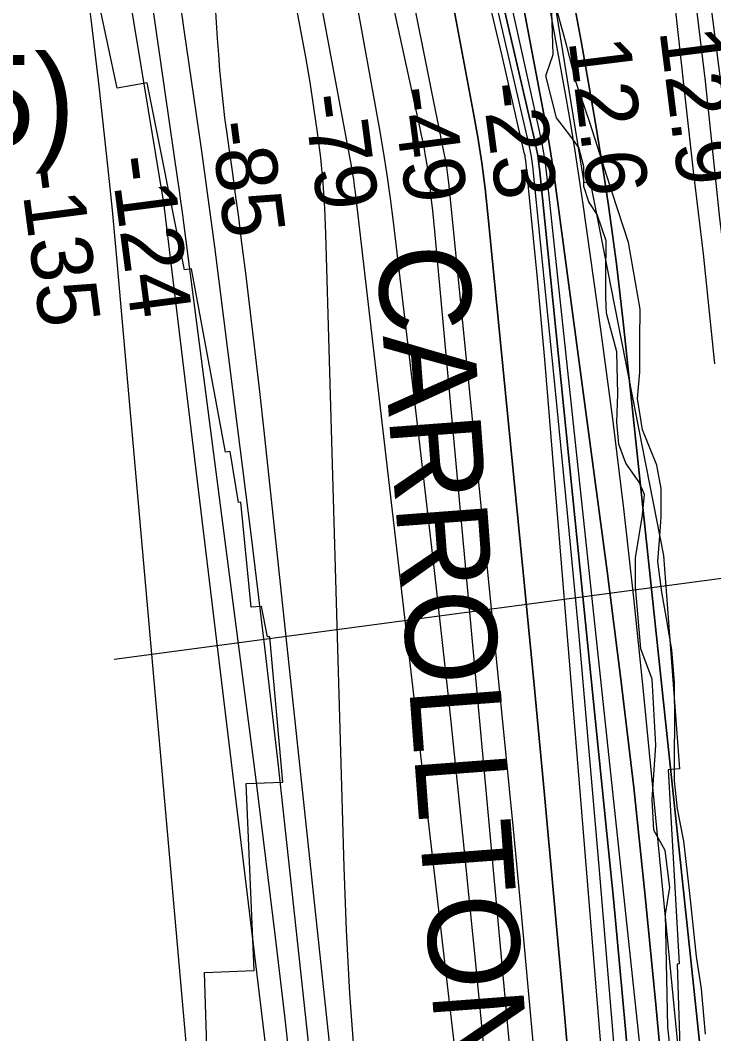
# Model space of a CAD drawing. Extents: x 3651524 to 3689615, y 505651 to 531377.
# Drawn here: x 3659251 to 3660009, y 527122 to 528232 of the extents above; entities that cross this region are included whole.
import ezdxf

# ---------------------------------------------------------------- set-up
doc = ezdxf.new("R2010")
doc.units = 0
for name, color, linetype in [('V-CHAN-NAID', 7, 'Continuous'), ('V-LEVE-TOET', 7, 'Continuous'), ('V-RIVR-EDGE', 7, 'Continuous'), ('V-RIVR-RANG', 7, 'Continuous'), ('V-RRAP-RVMT', 7, 'Continuous'), ('V-RRAP-RVMT-IDEN', 7, 'Continuous'), ('V-SITE-VEGE', 7, 'Continuous'), ('V-SURV-LINE', 7, 'Continuous'), ('V-TOPO-DPTH', 7, 'Continuous'), ('V-TOPO-MAJR', 7, 'Continuous'), ('V-TOPO-MINR', 7, 'Continuous'), ('V-TOPO-WATR', 7, 'Continuous')]:
    doc.layers.add(name, color=color, linetype=linetype)

msp = doc.modelspace()

# ---------------------------------------------------------------- linework, layer by layer
at = {"layer": 'V-LEVE-TOET'}
msp.add_lwpolyline([(3659861.664, 529290.471), (3659872.829, 529196.06), (3659885.928, 529112.727), (3659889.741, 529087.905), (3659894.792, 529021.187), (3659896.158, 528989.318), (3659903.375, 528953.837), (3659913.852, 528849.892), (3659928.211, 528726.435), (3659940.509, 528626.595), (3659953.721, 528552.107), (3659965.587, 528464.659), (3659978.235, 528345.943), (3660000.124, 528165.172), (3660015.914, 528015.152), (3660037.273, 527839.108), (3660058.169, 527673.099), (3660074.545, 527569.079), (3660079.366, 527530.679), (3660090.306, 527463.298), (3660104.83, 527352.813), (3660121.39, 527216.94)], dxfattribs=at)
at = {"layer": 'V-RIVR-EDGE'}
msp.add_lwpolyline([(3659970.157, 527029.119), (3659959.375, 527129.02), (3659956.617, 527252.798), (3659961.592, 527282.196), (3659956.177, 527322.65), (3659943.977, 527344.738), (3659942.222, 527378.442), (3659946.046, 527437.868), (3659941.935, 527510.18), (3659929.763, 527543.297), (3659923.804, 527611.324), (3659923.882, 527643.186), (3659931.35, 527689.735), (3659933.857, 527712.399), (3659927.763, 527725.894), (3659913.109, 527746.763), (3659905.808, 527767.614), (3659903.416, 527791.516), (3659904.718, 527822.15), (3659903.607, 527868.72), (3659892.07, 527911.026), (3659891.5, 527928.184), (3659891.56, 527952.693), (3659891.653, 527990.069), (3659881.92, 528018.891), (3659872.764, 528033.007), (3659867.291, 528049.564), (3659867.345, 528071.622), (3659861.882, 528092.468), (3659850.89, 528107.201), (3659837.454, 528125.003), (3659825.926, 528170.986), (3659833.949, 528194.25), (3659832.226, 528240.821)], dxfattribs=at)
at = {"layer": 'V-RIVR-RANG'}
msp.add_line((3660106.735, 527632.375), (3659353.439, 527531.651), dxfattribs=at)
at = {"layer": 'V-RRAP-RVMT'}
for p, q in [((3659356.763, 528157.228), (3659316.964, 528343.875)), ((3659834.173, 528258.652), (3659867.282, 528054.03)), ((3659389.385, 528163.312), (3659356.763, 528157.228)), ((3659430.415, 527958.302), (3659389.385, 528163.312)), ((3659867.282, 528054.03), (3659874.389, 528054.976)), ((3659874.389, 528054.976), (3659954.447, 527645.657)), ((3659438.084, 527959.477), (3659430.415, 527958.302)), ((3659475.217, 527758.727), (3659438.084, 527959.477)), ((3659480.376, 527759.357), (3659475.217, 527758.727)), ((3659489.374, 527703.78), (3659480.376, 527759.357)), ((3659492.117, 527703.996), (3659489.374, 527703.78)), ((3659503.116, 527589.108), (3659492.117, 527703.996)), ((3659954.447, 527645.657), (3659972.071, 527412.136)), ((3659514.571, 527589.877), (3659503.116, 527589.108)), ((3659521.152, 527556.431), (3659514.571, 527589.877)), ((3659523.812, 527556.638), (3659521.152, 527556.431)), ((3659537.913, 527397.56), (3659523.812, 527556.638)), ((3659972.071, 527412.136), (3659959.47, 527410.84)), ((3659959.47, 527410.84), (3659971.712, 527198.408)), ((3659497.668, 527396.082), (3659537.913, 527397.56)), ((3659506.566, 527191.319), (3659497.668, 527396.082)), ((3659452.083, 527188.95), (3659506.566, 527191.319)), ((3659466.39, 526776.029), (3659452.083, 527188.95)), ((3659971.712, 527198.408), (3659969.558, 527198.172)), ((3659969.558, 527198.172), (3659982.078, 526781.623))]:
    msp.add_line(p, q, dxfattribs=at)
at = {"layer": 'V-SITE-VEGE'}
for points in [[(3660000.466, 527121.354), (3659998.672, 527141.879), (3659995.953, 527171.048), (3659990.65, 527206.735), (3659983.206, 527275.437), (3659976.656, 527332.695), (3659969.828, 527368.125), (3659966.58, 527398.831), (3659966.457, 527430.018), (3659966.84, 527460.16), (3659966.388, 527506.425), (3659963.723, 527542.322), (3659957.923, 527576.7), (3659952.57, 527605.353), (3659948.322, 527639.193), (3659950.172, 527662.038), (3659952.054, 527687.482), (3659951.937, 527719.189), (3659947.063, 527744.72), (3659931.441, 527783.38), (3659926.161, 527817.752), (3659928.602, 527846.307), (3659928.538, 527882.171), (3659928.96, 527915.431), (3659916.371, 527988.356), (3659898.355, 528043.163), (3659873.861, 528119.875), (3659858.827, 528163.724), (3659848.433, 528204.92), (3659825.571, 528287.333)], [(3659966.967, 528248.114), (3659976.744, 528158.592), (3659987.011, 528066.463), (3659997.814, 527975.888), (3660010.321, 527855.664)]]:
    msp.add_lwpolyline(points, dxfattribs=at)
at = {"layer": 'V-SURV-LINE'}
msp.add_lwpolyline([(3660076.461, 527701.942), (3659873.471, 529290.598)], dxfattribs=at)
at = {"layer": 'V-TOPO-DPTH'}
for points in [[(3659443.352, 529285.969), (3659463.044, 529286.181), (3659468.366, 529270.782), (3659472.627, 529257.999), (3659476.698, 529245.158), (3659480.483, 529232.23), (3659484.079, 529219.244), (3659631.629, 528662.471), (3659656.182, 528565.535), (3659679.308, 528468.277), (3659700.295, 528370.534), (3659719.854, 528272.469), (3659746.327, 528131.706), (3659751.209, 528103.727), (3659755.599, 528075.677), (3659759.249, 528047.521), (3659762.407, 528019.295), (3659801.041, 527627.461), (3659812.665, 527507.531), (3659824.025, 527387.578), (3659834.989, 527267.587), (3659845.688, 527147.571), (3659860.126, 526982.527)], [(3659814.759, 527081.08), (3659806.816, 527169.393), (3659798.662, 527257.686), (3659790.189, 527345.95), (3659781.504, 527434.193), (3659719.416, 528053.559), (3659718.423, 528062.179), (3659717.262, 528070.774), (3659715.849, 528079.33), (3659714.267, 528087.862), (3659580.327, 528755.255), (3659563.195, 528836.526), (3659545.016, 528917.551), (3659525.268, 528998.209), (3659504.473, 529078.62), (3659463.89, 529229.496), (3659462.529, 529234.262), (3659461.07, 529238.996), (3659459.466, 529243.683), (3659457.765, 529248.339), (3659443.352, 529285.969)], [(3659814.759, 527081.08), (3659806.816, 527169.393), (3659798.662, 527257.686), (3659790.189, 527345.95), (3659781.504, 527434.193), (3659719.416, 528053.559), (3659718.423, 528062.179), (3659717.262, 528070.774), (3659715.849, 528079.33), (3659714.267, 528087.862), (3659580.327, 528755.255), (3659563.195, 528836.526), (3659545.016, 528917.551), (3659525.268, 528998.209), (3659504.473, 529078.62), (3659463.89, 529229.496), (3659462.529, 529234.262), (3659461.07, 529238.996), (3659459.466, 529243.683), (3659457.765, 529248.339), (3659443.352, 529285.969)], [(3659495.377, 529286.529), (3659463.044, 529286.181), (3659468.366, 529270.782), (3659472.627, 529257.999), (3659476.698, 529245.158), (3659480.483, 529232.23), (3659484.079, 529219.244), (3659631.629, 528662.471), (3659656.182, 528565.535), (3659679.308, 528468.277), (3659700.295, 528370.534), (3659719.854, 528272.469), (3659746.327, 528131.706), (3659751.209, 528103.727), (3659755.599, 528075.677), (3659759.249, 528047.521), (3659762.407, 528019.295), (3659801.041, 527627.461), (3659812.665, 527507.531), (3659824.025, 527387.578), (3659834.989, 527267.587), (3659845.688, 527147.571), (3659860.126, 526982.527)], [(3659495.377, 529286.529), (3659530.919, 529286.911), (3659531.085, 529286.418), (3659533.95, 529277.578), (3659536.693, 529268.703), (3659539.252, 529259.772), (3659541.689, 529250.806), (3659561.637, 529174.279), (3659573.765, 529126.974), (3659585.637, 529079.607), (3659597.125, 529032.145), (3659608.359, 528984.62), (3659813.419, 528101.137), (3659815.282, 528092.352), (3659816.92, 528083.53), (3659818.22, 528074.651), (3659819.295, 528065.735), (3659892.641, 527341.206), (3659899.676, 527269.89), (3659906.468, 527198.551), (3659912.895, 527127.178), (3659919.079, 527055.783)], [(3659899.081, 526949.96), (3659828.418, 527815.711), (3659824.672, 527860.101), (3659820.764, 527904.477), (3659816.613, 527948.83), (3659812.3, 527993.169), (3659803.81, 528078.032), (3659803.31, 528081.804), (3659802.965, 528083.675), (3659802.572, 528085.537), (3659777.795, 528192.69), (3659764.764, 528248.071), (3659751.447, 528303.381), (3659737.702, 528358.587), (3659723.672, 528413.724), (3659520.17, 529200.708), (3659512.661, 529228.527), (3659504.761, 529256.229), (3659496.275, 529283.758), (3659495.377, 529286.529)], [(3659899.081, 526949.96), (3659828.418, 527815.711), (3659824.672, 527860.101), (3659820.764, 527904.477), (3659816.613, 527948.83), (3659812.3, 527993.169), (3659803.81, 528078.032), (3659803.31, 528081.804), (3659802.965, 528083.675), (3659802.572, 528085.537), (3659777.795, 528192.69), (3659764.764, 528248.071), (3659751.447, 528303.381), (3659737.702, 528358.587), (3659723.672, 528413.724), (3659520.17, 529200.708), (3659512.661, 529228.527), (3659504.761, 529256.229), (3659496.275, 529283.758), (3659495.377, 529286.529)], [(3659530.919, 529286.911), (3659588.328, 529287.529), (3659588.61, 529286.534), (3659594.322, 529263.798), (3659599.588, 529240.943), (3659651.454, 528999.638), (3659681.783, 528855.933), (3659711.397, 528712.083), (3659739.94, 528568.018), (3659767.769, 528423.808), (3659825.743, 528117.258), (3659828.621, 528101.333), (3659831.325, 528085.381), (3659833.77, 528069.387), (3659836.042, 528053.365), (3659892.751, 527628.584), (3659907.825, 527510.119), (3659921.925, 527391.544), (3659934.565, 527272.805), (3659946.231, 527153.956), (3659965.678, 526942.448)], [(3659919.079, 527055.783), (3659912.895, 527127.178), (3659906.468, 527198.551), (3659899.676, 527269.89), (3659892.641, 527341.206), (3659819.295, 528065.735), (3659818.22, 528074.651), (3659816.92, 528083.53), (3659815.282, 528092.352), (3659813.419, 528101.137), (3659608.359, 528984.62), (3659597.125, 529032.145), (3659585.637, 529079.607), (3659573.765, 529126.974), (3659561.637, 529174.279), (3659541.689, 529250.806), (3659539.252, 529259.772), (3659536.693, 529268.703), (3659533.95, 529277.578), (3659531.085, 529286.418), (3659530.919, 529286.911)], [(3659965.678, 526942.448), (3659946.231, 527153.956), (3659934.565, 527272.805), (3659921.925, 527391.544), (3659907.825, 527510.119), (3659892.751, 527628.584), (3659836.042, 528053.365), (3659833.77, 528069.387), (3659831.325, 528085.381), (3659828.621, 528101.333), (3659825.743, 528117.258), (3659767.769, 528423.808), (3659739.94, 528568.018), (3659711.397, 528712.083), (3659681.783, 528855.933), (3659651.454, 528999.638), (3659599.588, 529240.943), (3659594.322, 529263.798), (3659588.61, 529286.534), (3659588.328, 529287.529)], [(3659590.596, 529278.626), (3659808.135, 528538.677), (3659816.946, 528474.04), (3659827.473, 528409.603), (3659853.684, 528267.012), (3659859.005, 528237.906), (3659864.286, 528208.794), (3659869.508, 528179.67), (3659874.691, 528150.539), (3659879.712, 528121.382), (3659884.556, 528092.196), (3659889.136, 528062.968), (3659893.539, 528033.711), (3659894.259, 528028.777), (3659898.702, 527997.009), (3659902.896, 527965.208), (3659906.715, 527933.361), (3659910.286, 527901.482), (3660006.683, 526992.507)]]:
    msp.add_lwpolyline(points, dxfattribs=at)
at = {"layer": 'V-TOPO-MAJR'}
for points in [[(3659801.753, 526939.211), (3659704.146, 528000.933), (3659703.077, 528012.154), (3659701.96, 528023.371), (3659700.769, 528034.58), (3659699.53, 528045.784), (3659698.711, 528052.974), (3659697.769, 528060.568), (3659696.725, 528068.147), (3659695.53, 528075.703), (3659694.234, 528083.245), (3659692.823, 528090.767), (3659691.361, 528098.279), (3659689.822, 528105.776), (3659688.231, 528113.262), (3659447.567, 529217.67)], [(3659584.935, 526937.439), (3659546.478, 527294.497), (3659532.753, 527418.463), (3659518.537, 527542.371), (3659503.585, 527666.192), (3659488.141, 527789.956), (3659463.372, 527983.767), (3659459.88, 528010.573), (3659456.302, 528037.367), (3659452.594, 528064.144), (3659448.801, 528090.908), (3659430.015, 528221.167), (3659422.42, 528276.883)]]:
    msp.add_lwpolyline(points, dxfattribs=at)
at = {"layer": 'V-TOPO-MINR'}
for points in [[(3659814.759, 527081.08), (3659806.816, 527169.393), (3659798.662, 527257.686), (3659790.189, 527345.95), (3659781.504, 527434.193), (3659719.416, 528053.559), (3659718.423, 528062.179), (3659717.262, 528070.774), (3659715.849, 528079.33), (3659714.267, 528087.862), (3659580.327, 528755.255), (3659563.195, 528836.526), (3659545.016, 528917.551), (3659525.268, 528998.209), (3659504.473, 529078.62), (3659463.89, 529229.496), (3659462.529, 529234.262), (3659461.07, 529238.996), (3659459.466, 529243.683), (3659457.765, 529248.339), (3659443.352, 529285.969)], [(3659860.126, 526982.527), (3659845.688, 527147.571), (3659834.989, 527267.587), (3659824.025, 527387.578), (3659812.665, 527507.531), (3659801.041, 527627.461), (3659762.407, 528019.295), (3659759.249, 528047.521), (3659755.599, 528075.677), (3659751.209, 528103.727), (3659746.327, 528131.706), (3659719.854, 528272.469), (3659700.295, 528370.534), (3659679.308, 528468.277), (3659656.182, 528565.535), (3659631.629, 528662.471), (3659484.079, 529219.244), (3659480.483, 529232.23), (3659476.698, 529245.158), (3659472.627, 529257.999), (3659468.366, 529270.782), (3659463.044, 529286.181)], [(3659899.081, 526949.96), (3659828.418, 527815.711), (3659824.672, 527860.101), (3659820.764, 527904.477), (3659816.613, 527948.83), (3659812.3, 527993.169), (3659803.81, 528078.032), (3659803.31, 528081.804), (3659802.965, 528083.675), (3659802.572, 528085.537), (3659777.795, 528192.69), (3659764.764, 528248.071), (3659751.447, 528303.381), (3659737.702, 528358.587), (3659723.672, 528413.724), (3659520.17, 529200.708), (3659512.661, 529228.527), (3659504.761, 529256.229), (3659496.275, 529283.758), (3659495.377, 529286.529)], [(3659914.618, 526936.782), (3659884.446, 527301.201), (3659873.304, 527431.564), (3659861.702, 527561.885), (3659849.409, 527692.142), (3659836.656, 527822.357), (3659811.548, 528071.883), (3659810.9, 528077.286), (3659810.115, 528082.667), (3659809.125, 528088.014), (3659807.998, 528093.338), (3659732.803, 528417.903), (3659699.486, 528559.168), (3659665.424, 528700.249), (3659630.247, 528841.056), (3659594.326, 528981.681), (3659534.955, 529210.325), (3659527.89, 529236.41), (3659520.464, 529262.387), (3659512.954, 529286.718)], [(3659919.079, 527055.783), (3659912.895, 527127.178), (3659906.468, 527198.551), (3659899.676, 527269.89), (3659892.641, 527341.206), (3659819.295, 528065.735), (3659818.22, 528074.651), (3659816.92, 528083.53), (3659815.282, 528092.352), (3659813.419, 528101.137), (3659608.359, 528984.62), (3659597.125, 529032.145), (3659585.637, 529079.607), (3659573.765, 529126.974), (3659561.637, 529174.279), (3659541.689, 529250.806), (3659539.252, 529259.772), (3659536.693, 529268.703), (3659533.95, 529277.578), (3659531.085, 529286.418), (3659530.919, 529286.911)], [(3659931.845, 527079.374), (3659827.172, 528059.601), (3659825.635, 528072.028), (3659823.823, 528084.411), (3659821.6, 528096.726), (3659819.102, 528108.996), (3659633.288, 528949.785), (3659621.138, 529004.297), (3659608.859, 529058.779), (3659596.385, 529113.217), (3659583.78, 529167.626), (3659561.537, 529262.865), (3659559.87, 529269.608), (3659558.086, 529276.317), (3659556.129, 529282.978), (3659554.819, 529287.168)], [(3659984.444, 526965.12), (3659932.364, 527500.906), (3659922.182, 527599.153), (3659911.169, 527697.302), (3659898.908, 527795.302), (3659885.814, 527893.204), (3659866.601, 528030.224), (3659862.318, 528059.514), (3659857.806, 528088.768), (3659852.949, 528117.966), (3659847.863, 528147.127), (3659826.709, 528264.326), (3659810.618, 528352.011), (3659794.188, 528439.631), (3659777.247, 528527.153), (3659759.967, 528614.611), (3659629.904, 529262.924), (3659626.116, 529280.324), (3659624.289, 529287.916)], [(3659539.041, 526944.867), (3659408.524, 528026.142), (3659408.204, 528028.656), (3659407.862, 528031.166), (3659407.487, 528033.671), (3659407.09, 528036.173), (3659326.336, 528524.325), (3659309.199, 528629.181), (3659292.333, 528734.081), (3659275.875, 528839.045), (3659259.688, 528944.052), (3659236.48, 529096.564), (3659231.757, 529125.281), (3659226.575, 529153.91), (3659220.708, 529182.406), (3659214.382, 529210.813), (3659212.549, 529218.605), (3659206.313, 529242.901), (3659199.435, 529267.001), (3659194.071, 529283.285)], [(3659733.11, 527046.552), (3659617.455, 528043.265), (3659616.539, 528050.515), (3659615.523, 528057.749), (3659614.358, 528064.961), (3659613.095, 528072.158), (3659511.727, 528616.631), (3659492.272, 528715.855), (3659471.56, 528814.804), (3659448.963, 528913.34), (3659425.11, 529011.6), (3659380.069, 529189.705), (3659377.686, 529198.674), (3659375.159, 529207.6), (3659372.419, 529216.463), (3659369.535, 529225.284), (3659349.227, 529284.956)], [(3659771.753, 526964.057), (3659749.402, 527195.098), (3659734.927, 527339.845), (3659719.83, 527484.525), (3659703.797, 527629.104), (3659687.141, 527773.616), (3659659.022, 528010.855), (3659655.729, 528036.663), (3659652.129, 528062.426), (3659648.07, 528088.12), (3659643.704, 528113.769), (3659616.822, 528263.603), (3659598.044, 528363.982), (3659578.276, 528464.158), (3659557.025, 528564.03), (3659534.786, 528663.7), (3659418.166, 529168.692), (3659412.066, 529193.743), (3659405.572, 529218.685), (3659398.486, 529243.466), (3659391.006, 529268.139), (3659385.565, 529285.347)], [(3660006.683, 526992.507), (3659910.286, 527901.482), (3659906.715, 527933.361), (3659902.896, 527965.208), (3659898.702, 527997.009), (3659894.259, 528028.777), (3659893.539, 528033.711), (3659889.136, 528062.968), (3659884.556, 528092.196), (3659879.712, 528121.382), (3659874.691, 528150.539), (3659869.508, 528179.67), (3659864.286, 528208.794), (3659859.005, 528237.906), (3659853.684, 528267.012), (3659827.473, 528409.603), (3659816.946, 528474.04), (3659808.135, 528538.677)], [(3659616.368, 527097.134), (3659611.376, 527166.137), (3659607.77, 527235.227), (3659605.088, 527304.374), (3659585.158, 527998.02), (3659583.912, 528025.805), (3659582.074, 528053.54), (3659579.345, 528081.202), (3659576.024, 528108.815), (3659572.044, 528136.357), (3659567.783, 528163.853), (3659563.099, 528191.28), (3659558.133, 528218.661), (3659527.951, 528378.065)], [(3659549.623, 527055.362), (3659539.987, 527141.554), (3659529.997, 527227.704), (3659519.477, 527313.791), (3659508.604, 527399.836), (3659429.608, 528009.908), (3659428.051, 528021.73), (3659426.46, 528033.547), (3659424.818, 528045.357), (3659423.141, 528057.163), (3659385.561, 528317.735)], [(3659433.088, 527099.853), (3659429.115, 527145.33), (3659356.082, 527975.656), (3659353.877, 527999.816), (3659351.566, 528023.966), (3659349.097, 528048.1), (3659346.523, 528072.224), (3659336.924, 528159.456), (3659328.989, 528227.123), (3659320.411, 528294.704)], [(3659609.744, 526917.552), (3659517.475, 527782.168), (3659512.737, 527825.395), (3659507.834, 527868.603), (3659502.684, 527911.782), (3659497.37, 527954.943), (3659492.871, 527990.636), (3659489.615, 528015.926), (3659486.268, 528041.204), (3659482.786, 528066.463), (3659479.214, 528091.711), (3659476.92, 528107.618), (3659474.593, 528124.921), (3659472.486, 528142.249), (3659470.711, 528159.614), (3659469.157, 528177.004), (3659467.829, 528194.416), (3659466.583, 528211.834), (3659465.46, 528229.26), (3659464.417, 528246.692)]]:
    msp.add_lwpolyline(points, dxfattribs=at)
at = {"layer": 'V-TOPO-WATR'}
msp.add_lwpolyline([(3659965.678, 526942.448), (3659946.231, 527153.956), (3659934.565, 527272.805), (3659921.925, 527391.544), (3659907.825, 527510.119), (3659892.751, 527628.584), (3659836.042, 528053.365), (3659833.77, 528069.387), (3659831.325, 528085.381), (3659828.621, 528101.333), (3659825.743, 528117.258), (3659767.769, 528423.808), (3659739.94, 528568.018), (3659711.397, 528712.083), (3659681.783, 528855.933), (3659651.454, 528999.638), (3659599.588, 529240.943), (3659594.322, 529263.798), (3659588.61, 529286.534), (3659588.328, 529287.529)], dxfattribs=at)

# ---------------------------------------------------------------- texts
at = {"layer": 'V-CHAN-NAID'}
msp.add_text(' OBSTRUCTION (103.5)', height=100, rotation=0.184397, dxfattribs=at).set_placement((3657839.561, 528089.083))
at = {"layer": 'V-RIVR-RANG'}
for s, rotation, p in [('12.9', 277.158326, (3659949.967, 528220.603)), ('12.6', 277.158326, (3659850.58, 528209.471)), ('-49', 277.439111, (3659656.973, 528156.543)), ('-23', 277.439111, (3659755.469, 528160.959)), ('-79', 277.439111, (3659560.16, 528148.746)), ('-85', 277.439111, (3659458.377, 528119.191)), ('-124', 277.439111, (3659349.144, 528080.988)), ('-135', 277.439111, (3659249.647, 528070.64))]:
    msp.add_text(s, height=67, rotation=rotation, dxfattribs=at).set_placement(p)
at = {"layer": 'V-RRAP-RVMT-IDEN'}
msp.add_text('CARROLLTON', height=99.9998, rotation=274.272454, dxfattribs=at).set_placement((3659640.12, 527982.46))

doc.saveas('drawing.dxf')
